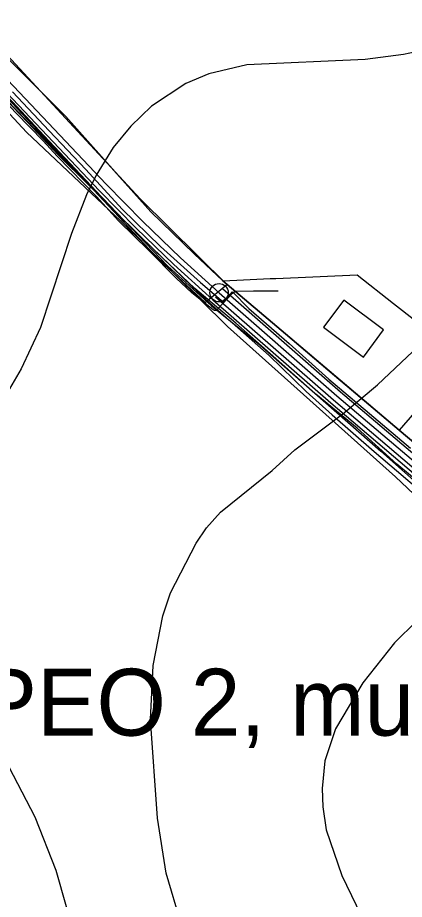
# Model space of a CAD drawing. Extents: x -662620 to -656370, y -1067090 to -1062990.
# Drawn here: x -657170 to -657025.2, y -1064245 to -1063915.3 of the extents above; entities that cross this region are included whole.
import ezdxf

# ---------------------------------------------------------------- set-up
doc = ezdxf.new("R2010")
doc.units = 0
for name, color, linetype in [('Agrotechnicka_opatreni_hrazkovani_a_dulkovani__mulcovani', 7, 'Continuous'), ('CESTA_ZABOR', 7, 'Continuous'), ('Default', 7, 'Continuous'), ('HRANICE_KATASTRÁLNÍHO_ÚZEMÍ', 7, 'Continuous'), ('MÍSTNÍ_KOMUNIKACE', 7, 'Continuous'), ('OBVOD_PÚ', 7, 'Continuous'), ('Ochr__pás__vod__zdroje_II__stupně', 7, 'Continuous'), ('Odvodnení_cesty_príkopem_-_navržené', 7, 'Continuous'), ('ORNÁ_PŮDA_-_STÁVAJÍCÍ', 7, 'Continuous'), ('OSTATNÍ_PLOCHA_-_NAVRŽENÁ', 7, 'Continuous'), ('OSTATNÍ_PLOCHA_-_STÁVAJÍCÍ', 7, 'Continuous'), ('POLNÍ_CESTA_NAVRŽENÁ_-_KRAJ', 7, 'Continuous'), ('POLNÍ_CESTA_NAVRŽENÁ_-_OSA', 7, 'Continuous'), ('POLNÍ_CESTA_STÁVAJÍCÍ_-_KRAJ', 7, 'Continuous'), ('SDELOVACÍ_VEDENÍ_-_PODZEMNÍ', 7, 'Continuous'), ('VRSTEVNICE_ZÁKLADNÍ', 7, 'Continuous'), ('VRSTVA_1', 7, 'Continuous')]:
    doc.layers.add(name, color=color, linetype=linetype)

msp = doc.modelspace()

# ---------------------------------------------------------------- linework, layer by layer
at = {"layer": 'Agrotechnicka_opatreni_hrazkovani_a_dulkovani__mulcovani'}
msp.add_lwpolyline([(-657222.18, -1063896.31), (-657153.32, -1063967.61), (-657146.35, -1063974.28), (-657113.93, -1064008.07), (-657097.4, -1064023.14), (-657079.36, -1064037.7), (-657034, -1064077.4), (-657001.5, -1064106.3), (-656977.7, -1064130.3), (-656946.9, -1064163.7), (-656921.6, -1064191.2), (-656906.4, -1064205.4), (-656877.7, -1064235.5), (-656841.23, -1064278.49)], dxfattribs=at)
at = {"layer": 'CESTA_ZABOR'}
for points in [[(-656862.48, -1064254.49), (-656875.5, -1064239.33), (-656888.71, -1064224.47), (-656902.27, -1064210.24), (-656916.99, -1064196.89), (-656931.71, -1064183.03), (-656945.29, -1064167.89), (-656958.64, -1064152.99), (-656971.8, -1064137.93), (-656984.83, -1064122.86), (-656998.26, -1064108.44), (-657012.73, -1064095.07), (-657028.04, -1064082.29), (-657042.87, -1064068.86), (-657058.32, -1064056.06), (-657073.33, -1064042.84), (-657088.34, -1064029.62), (-657103.64, -1064016.64), (-657118.28, -1064002.78), (-657132.62, -1063988.64), (-657146.38, -1063974.01), (-657160.1, -1063959.45), (-657173.75, -1063944.84)], [(-656862.48, -1064254.49), (-656875.5, -1064239.33), (-656888.71, -1064224.47), (-656902.27, -1064210.24), (-656916.99, -1064196.89), (-656931.71, -1064183.03), (-656945.29, -1064167.89), (-656958.64, -1064152.99), (-656971.8, -1064137.93), (-656984.83, -1064122.86), (-656998.26, -1064108.44), (-657012.73, -1064095.07), (-657028.04, -1064082.29), (-657042.87, -1064068.86), (-657058.32, -1064056.06), (-657073.33, -1064042.84), (-657088.34, -1064029.62), (-657103.64, -1064016.64), (-657118.28, -1064002.78), (-657132.62, -1063988.64), (-657146.38, -1063974.01), (-657160.1, -1063959.45), (-657173.75, -1063944.84)], [(-657171.89, -1063943.08), (-657158.14, -1063957.6), (-657144.39, -1063972.13), (-657130.85, -1063986.91), (-657116.51, -1064000.93), (-657101.57, -1064014.32), (-657092.92, -1064021.68), (-657089.53, -1064017.88), (-657083.44, -1064024.04), (-657068.39, -1064037.19), (-657053.44, -1064050.46), (-657038.22, -1064063.38), (-657022.92, -1064076.26)], [(-657171.89, -1063943.08), (-657158.14, -1063957.6), (-657144.39, -1063972.13), (-657130.85, -1063986.91), (-657116.51, -1064000.93), (-657101.57, -1064014.32), (-657092.92, -1064021.68), (-657089.53, -1064017.88), (-657083.44, -1064024.04), (-657068.39, -1064037.19), (-657053.44, -1064050.46), (-657038.22, -1064063.38), (-657022.92, -1064076.26)]]:
    msp.add_lwpolyline(points, dxfattribs=at)
at = {"layer": 'Default'}
msp.add_lwpolyline([(-657300.96, -1063793.6), (-657305.01, -1063805.75), (-657116.87, -1064006.04), (-657099.77, -1064021.8), (-657091.67, -1064015.05), (-657124.07, -1063983.09), (-657273.51, -1063821.95), (-657300.96, -1063793.6)], dxfattribs=at)
at = {"layer": 'HRANICE_KATASTRÁLNÍHO_ÚZEMÍ'}
msp.add_lwpolyline([(-656835.88, -1064268), (-656867.9, -1064229.66), (-656888.22, -1064207.38), (-656908.72, -1064188.17), (-656930.31, -1064167.89), (-656940.75, -1064154.77), (-656957.29, -1064136), (-656981.16, -1064109.55), (-656987.46, -1064103.23), (-657006.12, -1064087.33), (-657027.17, -1064069.61), (-657069.73, -1064033.54), (-657093.15, -1064013.68), (-657103.95, -1064003.66), (-657120.16, -1063987.91), (-657151.96, -1063952.33), (-657174.62, -1063929.65)], dxfattribs=at)
at = {"layer": 'MÍSTNÍ_KOMUNIKACE'}
msp.add_lwpolyline([(-657308.13, -1063796.65), (-657136.78, -1063977.62), (-657123.14, -1063991.58), (-657109.07, -1064005.1), (-657094.58, -1064018.17)], dxfattribs=at)
at = {"layer": 'OBVOD_PÚ'}
for points in [[(-657151.96, -1063952.33), (-657174.62, -1063929.65)], [(-657151.96, -1063952.33), (-657120.16, -1063987.91)], [(-657120.16, -1063987.91), (-657103.95, -1064003.66)], [(-657103.95, -1064003.66), (-657093.15, -1064013.68)], [(-657069.73, -1064033.54), (-657093.15, -1064013.68)], [(-657027.17, -1064069.61), (-657069.73, -1064033.54)], [(-657027.17, -1064069.61), (-657006.12, -1064087.33)]]:
    msp.add_lwpolyline(points, dxfattribs=at)
at = {"layer": 'Ochr__pás__vod__zdroje_II__stupně'}
msp.add_lwpolyline([(-657262.97, -1063854.18), (-657166.64, -1063958.15), (-657131.41, -1063991.33), (-657091.41, -1064030.86), (-657028.53, -1064087.06), (-656982.88, -1064130.19), (-656902.49, -1064211.06), (-656870.69, -1064245.1)], dxfattribs=at)
at = {"layer": 'Odvodnení_cesty_príkopem_-_navržené'}
msp.add_lwpolyline([(-657310.67, -1063799.06), (-657139.32, -1063980.03), (-657125.6, -1063994.07), (-657111.45, -1064007.66), (-657096.88, -1064020.8), (-657052.74, -1064059.37), (-657015.02, -1064091.36), (-657002.94, -1064102.13), (-656991.4, -1064113.49), (-656980.45, -1064125.41), (-656942.53, -1064168.73), (-656936.27, -1064175.65), (-656929.76, -1064182.33), (-656923.02, -1064188.79), (-656906.67, -1064203.9), (-656898.36, -1064211.89), (-656890.36, -1064220.2), (-656882.69, -1064228.81), (-656807.14, -1064317)], dxfattribs=at)
at = {"layer": 'ORNÁ_PŮDA_-_STÁVAJÍCÍ'}
for p, q in [((-657179.18, -1063941.01), (-657166.32, -1063954.37)), ((-657166.32, -1063954.37), (-657154.62, -1063966.68)), ((-657154.62, -1063966.68), (-657143.59, -1063977.66)), ((-657143.59, -1063977.66), (-657131.68, -1063989.69)), ((-657131.68, -1063989.69), (-657115.94, -1064004.88)), ((-657115.94, -1064004.88), (-657108.04, -1064012.67)), ((-657108.04, -1064012.67), (-657099.24, -1064020.96)), ((-657099.24, -1064020.96), (-657075.8, -1064041.7)), ((-657075.8, -1064041.7), (-657061.96, -1064055.16)), ((-657061.96, -1064055.16), (-657052.24, -1064063.88)), ((-657052.24, -1064063.88), (-657036.49, -1064077.51)), ((-657036.49, -1064077.51), (-657028.18, -1064084.69)), ((-657028.18, -1064084.69), (-657018.77, -1064092.59))]:
    msp.add_line(p, q, dxfattribs=at)
msp.add_lwpolyline([(-657179.18, -1063941.01), (-657166.32, -1063954.37), (-657154.62, -1063966.68), (-657143.59, -1063977.66), (-657131.68, -1063989.69), (-657115.94, -1064004.88), (-657108.04, -1064012.67), (-657099.24, -1064020.96), (-657075.8, -1064041.7), (-657061.96, -1064055.16), (-657052.24, -1064063.88), (-657036.49, -1064077.51), (-657028.18, -1064084.69), (-657018.77, -1064092.59)], dxfattribs=at)
at = {"layer": 'OSTATNÍ_PLOCHA_-_NAVRŽENÁ'}
for points in [[(-656862.48, -1064254.49), (-656875.5, -1064239.33), (-656888.71, -1064224.47), (-656902.27, -1064210.24), (-656916.99, -1064196.89), (-656931.71, -1064183.03), (-656945.29, -1064167.89), (-656958.64, -1064152.99), (-656971.8, -1064137.93), (-656984.83, -1064122.86), (-656998.26, -1064108.44), (-657012.73, -1064095.07), (-657028.04, -1064082.29), (-657042.87, -1064068.86), (-657058.32, -1064056.06), (-657073.33, -1064042.84), (-657088.34, -1064029.62), (-657103.64, -1064016.64), (-657118.28, -1064002.78), (-657132.62, -1063988.64), (-657146.38, -1063974.01), (-657160.1, -1063959.45), (-657173.75, -1063944.84)], [(-657171.89, -1063943.08), (-657158.14, -1063957.6), (-657144.39, -1063972.13), (-657130.85, -1063986.91), (-657116.51, -1064000.93), (-657101.57, -1064014.32), (-657092.92, -1064021.68), (-657089.53, -1064017.88), (-657083.44, -1064024.04), (-657068.39, -1064037.19), (-657053.44, -1064050.46), (-657038.22, -1064063.38), (-657022.92, -1064076.26)]]:
    msp.add_lwpolyline(points, dxfattribs=at)
at = {"layer": 'OSTATNÍ_PLOCHA_-_STÁVAJÍCÍ'}
for p, q in [((-657163.29, -1063940.99), (-657174.62, -1063929.65)), ((-657179.18, -1063941.01), (-657166.32, -1063954.37)), ((-657151.96, -1063952.33), (-657163.29, -1063940.99)), ((-657136.06, -1063970.12), (-657151.96, -1063952.33)), ((-657166.32, -1063954.37), (-657154.62, -1063966.68)), ((-657154.62, -1063966.68), (-657143.59, -1063977.66)), ((-657120.16, -1063987.91), (-657136.06, -1063970.12)), ((-657143.59, -1063977.66), (-657131.68, -1063989.69)), ((-657103.95, -1064003.66), (-657120.16, -1063987.91)), ((-657131.68, -1063989.69), (-657115.94, -1064004.88)), ((-657115.94, -1064004.88), (-657108.04, -1064012.67)), ((-657093.15, -1064013.68), (-657103.95, -1064003.66)), ((-657108.04, -1064012.67), (-657099.24, -1064020.96)), ((-657069.73, -1064033.54), (-657093.15, -1064013.68)), ((-657099.24, -1064020.96), (-657075.8, -1064041.7)), ((-657027.17, -1064069.61), (-657069.73, -1064033.54)), ((-657075.8, -1064041.7), (-657061.96, -1064055.16)), ((-657061.96, -1064055.16), (-657052.24, -1064063.88)), ((-657052.24, -1064063.88), (-657036.49, -1064077.51)), ((-657006.12, -1064087.33), (-657027.17, -1064069.61)), ((-657036.49, -1064077.51), (-657028.18, -1064084.69)), ((-657028.18, -1064084.69), (-657018.77, -1064092.59))]:
    msp.add_line(p, q, dxfattribs=at)
for points in [[(-656835.88, -1064268), (-656867.9, -1064229.66), (-656888.22, -1064207.38), (-656908.72, -1064188.17), (-656930.31, -1064167.89), (-656940.75, -1064154.77), (-656981.16, -1064109.55), (-656987.46, -1064103.23), (-657006.12, -1064087.33), (-657027.17, -1064069.61), (-657069.73, -1064033.54), (-657093.15, -1064013.68), (-657103.95, -1064003.66), (-657120.16, -1063987.91), (-657136.06, -1063970.12), (-657151.96, -1063952.33), (-657163.29, -1063940.99), (-657174.62, -1063929.65)], [(-657179.18, -1063941.01), (-657166.32, -1063954.37), (-657154.62, -1063966.68), (-657143.59, -1063977.66), (-657131.68, -1063989.69), (-657115.94, -1064004.88), (-657108.04, -1064012.67), (-657099.24, -1064020.96), (-657075.8, -1064041.7), (-657061.96, -1064055.16), (-657052.24, -1064063.88), (-657036.49, -1064077.51), (-657028.18, -1064084.69), (-657018.77, -1064092.59)]]:
    msp.add_lwpolyline(points, dxfattribs=at)
at = {"layer": 'POLNÍ_CESTA_NAVRŽENÁ_-_KRAJ'}
for points in [[(-657093.27, -1064016.66), (-657049.15, -1064055.2), (-657011.46, -1064087.17), (-656999.18, -1064098.12), (-656987.45, -1064109.67), (-656976.31, -1064121.78), (-656938.39, -1064165.11), (-656932.26, -1064171.88), (-656925.88, -1064178.43), (-656919.28, -1064184.75), (-656902.83, -1064199.97), (-656894.43, -1064208.03), (-656886.36, -1064216.41), (-656878.61, -1064225.1), (-656830.61, -1064281.01)], [(-657095.9, -1064019.67), (-657051.76, -1064058.24), (-657014.05, -1064090.22), (-657001.91, -1064101.04), (-656990.33, -1064112.45), (-656979.32, -1064124.42), (-656941.4, -1064167.75), (-656935.17, -1064174.62), (-656928.7, -1064181.27), (-656922, -1064187.69), (-656905.66, -1064202.8), (-656897.3, -1064210.83), (-656889.26, -1064219.18), (-656881.56, -1064227.83), (-656806, -1064316.03)]]:
    msp.add_lwpolyline(points, dxfattribs=at)
at = {"layer": 'POLNÍ_CESTA_NAVRŽENÁ_-_OSA'}
msp.add_lwpolyline([(-657094.58, -1064018.17), (-657050.46, -1064056.72), (-657012.76, -1064088.69), (-657000.55, -1064099.58), (-656988.89, -1064111.06), (-656977.81, -1064123.1), (-656939.9, -1064166.43), (-656933.71, -1064173.25), (-656927.29, -1064179.85), (-656920.64, -1064186.22), (-656904.3, -1064201.33), (-656895.89, -1064209.41), (-656887.8, -1064217.82), (-656880.04, -1064226.53), (-656804.48, -1064314.73)], dxfattribs=at)
at = {"layer": 'POLNÍ_CESTA_STÁVAJÍCÍ_-_KRAJ'}
msp.add_circle((-657094.58, -1064018.17), 3.43, dxfattribs=at)
at = {"layer": 'SDELOVACÍ_VEDENÍ_-_PODZEMNÍ'}
for points in [[(-657072.45, -1064017.62), (-657081.74, -1064017.6), (-657088.12, -1064017.77), (-657089.06, -1064018.06), (-657089.98, -1064018.78), (-657093.04, -1064022.03), (-657095.69, -1064024.8), (-657096.33, -1064024.84), (-657096.77, -1064024.58), (-657104.75, -1064018.18), (-657110.63, -1064012.73), (-657120.88, -1064002.4), (-657132.19, -1063991.24), (-657140.48, -1063982.26), (-657155.19, -1063967.1), (-657160.46, -1063961.34), (-657170.54, -1063951.06), (-657182.47, -1063938.44), (-657189.18, -1063931.91), (-657199.91, -1063920.68), (-657200.55, -1063920.37)], [(-657072.45, -1064017.62), (-657081.74, -1064017.6), (-657088.12, -1064017.77), (-657089.06, -1064018.06), (-657089.98, -1064018.78), (-657093.04, -1064022.03), (-657095.69, -1064024.8), (-657096.33, -1064024.84), (-657096.77, -1064024.58), (-657104.75, -1064018.18), (-657110.63, -1064012.73), (-657120.88, -1064002.4), (-657132.19, -1063991.24), (-657140.48, -1063982.26), (-657155.19, -1063967.1), (-657160.46, -1063961.34), (-657170.54, -1063951.06), (-657182.47, -1063938.44), (-657189.18, -1063931.91), (-657199.91, -1063920.68), (-657200.55, -1063920.37)], [(-657093.04, -1064022.03), (-657089.98, -1064018.78)], [(-657093.04, -1064022.03), (-657089.98, -1064018.78)]]:
    msp.add_lwpolyline(points, dxfattribs=at)
at = {"layer": 'VRSTEVNICE_ZÁKLADNÍ'}
for points in [[(-656966.97, -1063906.55), (-656995.55, -1063919.42), (-657018.42, -1063927.56), (-657025.57, -1063929.14), (-657039.86, -1063930.99), (-657084.17, -1063932.99), (-657098.46, -1063936.28), (-657107.04, -1063940), (-657119.9, -1063948.43), (-657127.62, -1063955.86), (-657134.2, -1063963.87), (-657140.63, -1063974.16), (-657144.2, -1063981.59), (-657149.78, -1063996.03), (-657161.35, -1064031.19), (-657168.64, -1064046.63), (-657175.65, -1064058.63)], [(-656966.97, -1063906.55), (-656995.55, -1063919.42), (-657018.42, -1063927.56), (-657025.57, -1063929.14), (-657039.86, -1063930.99), (-657084.17, -1063932.99), (-657098.46, -1063936.28), (-657107.04, -1063940), (-657119.9, -1063948.43), (-657127.62, -1063955.86), (-657134.2, -1063963.87), (-657140.63, -1063974.16), (-657144.2, -1063981.59), (-657149.78, -1063996.03), (-657161.35, -1064031.19), (-657168.64, -1064046.63), (-657175.65, -1064058.63)], [(-656648.51, -1064035.91), (-656672.81, -1064034.48), (-656695.68, -1064034.48), (-656729.98, -1064036.34), (-656750.28, -1064038.48), (-656809.74, -1064048.63), (-656830.32, -1064053.06), (-656866.91, -1064062.78), (-656910.36, -1064076.07), (-656954.96, -1064094.65), (-656984.67, -1064108.45), (-657005.56, -1064128.1), (-657020.57, -1064140.82), (-657028.86, -1064149.11), (-657040.72, -1064164.12), (-657051.01, -1064181.27), (-657055.01, -1064193.28), (-657056.01, -1064203.57), (-657055.73, -1064210.43), (-657054.44, -1064219), (-657048.58, -1064236.16), (-657036.14, -1064261.88)], [(-656648.51, -1064035.91), (-656672.81, -1064034.48), (-656695.68, -1064034.48), (-656729.98, -1064036.34), (-656750.28, -1064038.48), (-656809.74, -1064048.63), (-656830.32, -1064053.06), (-656866.91, -1064062.78), (-656910.36, -1064076.07), (-656954.96, -1064094.65), (-656984.67, -1064108.45), (-657005.56, -1064128.1), (-657020.57, -1064140.82), (-657028.86, -1064149.11), (-657040.72, -1064164.12), (-657051.01, -1064181.27), (-657055.01, -1064193.28), (-657056.01, -1064203.57), (-657055.73, -1064210.43), (-657054.44, -1064219), (-657048.58, -1064236.16), (-657036.14, -1064261.88)], [(-657108.75, -1064254.17), (-657114.33, -1064235.3), (-657117.62, -1064214.72), (-657120.19, -1064177.84), (-657119.19, -1064157.54), (-657115.61, -1064138.96), (-657112.76, -1064130.39), (-657103.18, -1064111.8), (-657099.32, -1064106.09), (-657094.03, -1064100.23), (-657074.74, -1064084.65), (-657066.16, -1064076.93), (-657048.29, -1064063.49), (-657035.29, -1064052.63), (-657019.85, -1064038.05)], [(-657108.75, -1064254.17), (-657114.33, -1064235.3), (-657117.62, -1064214.72), (-657120.19, -1064177.84), (-657119.19, -1064157.54), (-657115.61, -1064138.96), (-657112.76, -1064130.39), (-657103.18, -1064111.8), (-657099.32, -1064106.09), (-657094.03, -1064100.23), (-657074.74, -1064084.65), (-657066.16, -1064076.93), (-657048.29, -1064063.49), (-657035.29, -1064052.63), (-657019.85, -1064038.05)], [(-657178.22, -1064186.13), (-657163.5, -1064214.14), (-657155.64, -1064234.15), (-657147.63, -1064262.17), (-657138.91, -1064280.18), (-657133.05, -1064290.18), (-657124.76, -1064302.19), (-657115.9, -1064312.91), (-657092.03, -1064338.07), (-657080.6, -1064352.22), (-657069.31, -1064369.37), (-657063.59, -1064379.66), (-657057.3, -1064393.38), (-657046.86, -1064428.26), (-657041.58, -1064440.41)], [(-657178.22, -1064186.13), (-657163.5, -1064214.14), (-657155.64, -1064234.15), (-657147.63, -1064262.17), (-657138.91, -1064280.18), (-657133.05, -1064290.18), (-657124.76, -1064302.19), (-657115.9, -1064312.91), (-657092.03, -1064338.07), (-657080.6, -1064352.22), (-657069.31, -1064369.37), (-657063.59, -1064379.66), (-657057.3, -1064393.38), (-657046.86, -1064428.26), (-657041.58, -1064440.41)]]:
    msp.add_lwpolyline(points, dxfattribs=at)
at = {"layer": 'VRSTVA_1'}
for points in [[(-657073.27, -1064012.82), (-657042.9, -1064011.5)], [(-657042.9, -1064011.5), (-657029.25, -1064022.18)], [(-657093.15, -1064013.68), (-657087.96, -1064013.46)], [(-657093.15, -1064013.68), (-657069.73, -1064033.54)], [(-657087.96, -1064013.46), (-657075.42, -1064012.91)], [(-657075.42, -1064012.91), (-657073.27, -1064012.82)], [(-657047.93, -1064020.93), (-657055.54, -1064031.09)], [(-657032.98, -1064032.11), (-657047.93, -1064020.93)], [(-657029.25, -1064022.18), (-657003.79, -1064042.09)], [(-657055.54, -1064031.09), (-657040.57, -1064042.26)], [(-657069.73, -1064033.54), (-657051.38, -1064049.11)], [(-657040.57, -1064042.26), (-657032.98, -1064032.11)], [(-657051.38, -1064049.11), (-657044.95, -1064054.48)], [(-657044.95, -1064054.48), (-657027.17, -1064069.61)], [(-657021.39, -1064062.98), (-657027.17, -1064069.61)]]:
    msp.add_lwpolyline(points, dxfattribs=at)

# ---------------------------------------------------------------- texts
at = {"layer": 'Agrotechnicka_opatreni_hrazkovani_a_dulkovani__mulcovani'}
msp.add_text('PEO 2, mulčování', height=25, dxfattribs=at).set_placement((-657185.04, -1064183.81))

doc.saveas('drawing.dxf')
